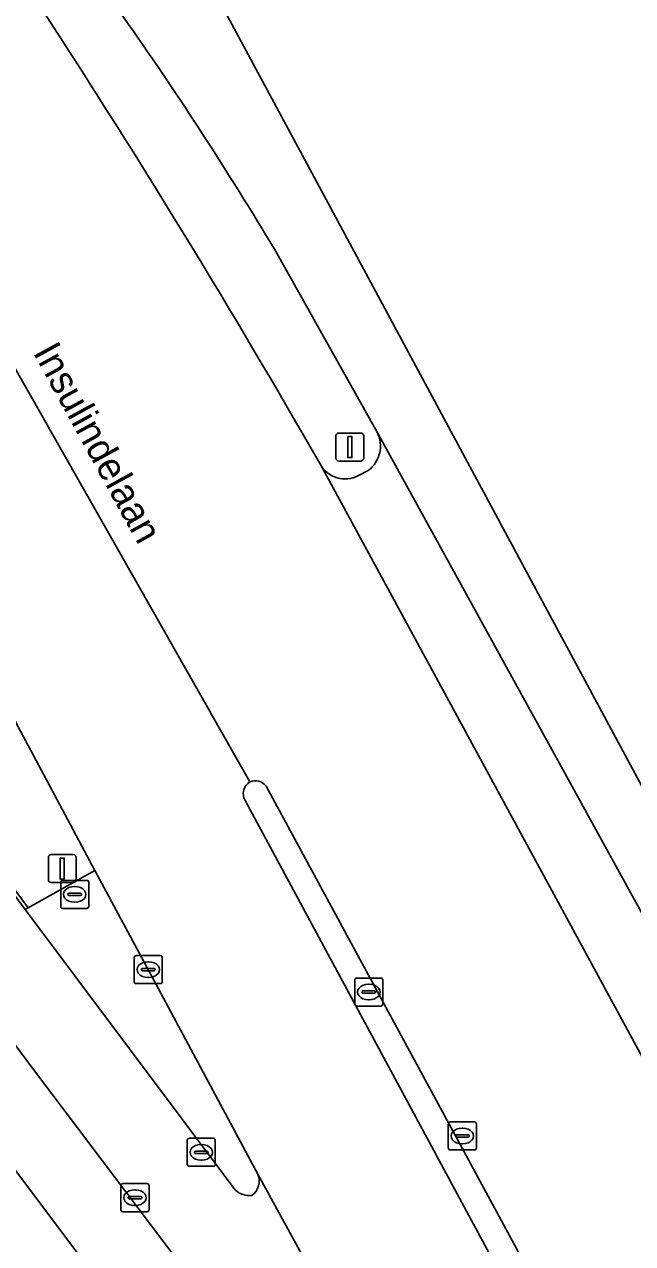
# Model space of a CAD drawing. Extents: x 161477 to 163040, y 383680 to 384871.
# Drawn here: x 162936.65 to 162958.36, y 384057.69 to 384101.19 of the extents above; entities that cross this region are included whole.
import ezdxf

# ---------------------------------------------------------------- set-up
doc = ezdxf.new("R2010")
doc.units = 0
for name, color, linetype in [('IMGEO_Berm_groen', 7, 'Continuous'), ('IMGEO_Berm_open', 7, 'Continuous'), ('IMGEO_Damwand', 7, 'Continuous'), ('IMGEO_Fietspad_gesloten', 7, 'Continuous'), ('IMGEO_Kolk', 7, 'Continuous'), ('IMGEO_Lichtmast', 7, 'Continuous'), ('IMGEO_Openbare_ruimte_label', 7, 'Continuous'), ('IMGEO_Rijbaan_lokaal_gesloten', 7, 'Continuous'), ('IMGEO_Rijbaan_regionaal_gesloten', 7, 'Continuous'), ('IMGEO_Rioolput', 7, 'Continuous'), ('IMGEO_Verkeersbordpaal', 7, 'Continuous'), ('IMGEO_Verkeerseiland_open', 7, 'Continuous'), ('IMGEO_Voetpad_open', 7, 'Continuous')]:
    doc.layers.add(name, color=color, linetype=linetype)

msp = doc.modelspace()

# ---------------------------------------------------------------- linework, layer by layer
at = {"layer": 'IMGEO_Berm_groen'}
for points in [[(162852.254, 384152.905), (162859.064, 384148.322), (162861.519, 384146.513), (162867.609, 384141.183), (162873.086, 384135.255), (162876.02, 384131.389), (162904.482, 384092.204), (162906.049, 384090.74), (162911.015, 384086.099), (162945.826, 384034.431), (162947.978, 384036.222), (162951.942, 384039.522), (162924.943, 384075.44), (162924.348, 384074.968), (162922.275, 384073.476), (162920.619, 384075.677), (162922.703, 384077.166), (162923.238, 384077.552), (162911.778, 384093.171)], [(162877.908, 384147.651), (162879.249, 384146.276), (162881.766, 384143.154), (162936.676, 384069.611), (162939.169, 384071.004), (162937.626, 384073.878), (162920.788, 384105.411), (162913.085, 384119.757), (162909.809, 384125.408)]]:
    msp.add_lwpolyline(points, dxfattribs=at)
at = {"layer": 'IMGEO_Berm_open'}
msp.add_lwpolyline([(162944.528, 384073.502), (162960.411, 384044.037), (162961.261, 384044.49), (162959.579, 384047.61), (162945.279, 384074.006)], dxfattribs=at)
for centre, radius, start, end in [((162944.949, 384073.745), 0.486, 120.7884, 210.0405), ((162944.896, 384073.738), 0.468, 34.9555, 114.7017)]:
    msp.add_arc(centre, radius, start, end, dxfattribs=at)
at = {"layer": 'IMGEO_Damwand'}
msp.add_lwpolyline([(162913.813, 384100.685), (162936.79, 384069.675)], dxfattribs=at)
at = {"layer": 'IMGEO_Fietspad_gesloten'}
for points in [[(162944.125, 384059.667), (162936.676, 384069.611), (162881.766, 384143.154)], [(162878.377, 384142.332), (162937.22, 384063.568), (162954.425, 384040.799), (162955.323, 384041.308), (162944.986, 384060.17)]]:
    msp.add_lwpolyline(points, dxfattribs=at)
for centre, radius, start, end in [((162944.4, 384059.927), 0.634, 305.6622, 22.5269), ((162944.671, 384060.106), 0.701, 218.7661, 278.0913)]:
    msp.add_arc(centre, radius, start, end, dxfattribs=at)
at = {"layer": 'IMGEO_Kolk'}
for p, q in [((162940.573, 384067.041), (162940.573, 384067.893)), ((162940.648, 384067.967), (162941.5, 384067.967)), ((162941.574, 384067.893), (162941.574, 384067.041)), ((162940.832, 384067.461), (162940.832, 384067.473)), ((162941.27, 384067.424), (162940.872, 384067.424)), ((162940.875, 384067.51), (162941.273, 384067.51)), ((162941.061, 384067.747), (162941.086, 384067.747)), ((162941.316, 384067.473), (162941.316, 384067.461)), ((162941.5, 384066.967), (162940.648, 384066.967)), ((162941.084, 384067.187), (162941.059, 384067.187)), ((162951.782, 384061.106), (162951.782, 384061.958)), ((162951.857, 384062.032), (162952.709, 384062.032)), ((162952.27, 384061.812), (162952.295, 384061.812)), ((162952.783, 384061.958), (162952.783, 384061.106)), ((162942.463, 384060.523), (162942.463, 384061.375)), ((162942.538, 384061.449), (162943.39, 384061.449)), ((162943.464, 384061.375), (162943.464, 384060.523)), ((162952.041, 384061.526), (162952.041, 384061.538)), ((162952.479, 384061.489), (162952.081, 384061.489)), ((162952.084, 384061.575), (162952.482, 384061.575)), ((162952.293, 384061.252), (162952.268, 384061.252)), ((162952.525, 384061.538), (162952.525, 384061.526)), ((162942.722, 384060.943), (162942.722, 384060.955)), ((162943.16, 384060.906), (162942.762, 384060.906)), ((162942.765, 384060.992), (162943.163, 384060.992)), ((162942.951, 384061.229), (162942.976, 384061.229)), ((162943.206, 384060.955), (162943.206, 384060.943)), ((162952.709, 384061.032), (162951.857, 384061.032)), ((162943.39, 384060.449), (162942.538, 384060.449)), ((162942.974, 384060.669), (162942.949, 384060.669)), ((162940.098, 384058.904), (162940.098, 384059.756)), ((162940.173, 384059.83), (162941.025, 384059.83)), ((162940.586, 384059.61), (162940.611, 384059.61)), ((162941.099, 384059.756), (162941.099, 384058.904)), ((162940.357, 384059.324), (162940.357, 384059.336)), ((162940.795, 384059.287), (162940.397, 384059.287)), ((162940.4, 384059.373), (162940.798, 384059.373)), ((162940.841, 384059.336), (162940.841, 384059.324)), ((162941.025, 384058.83), (162940.173, 384058.83)), ((162940.609, 384059.05), (162940.584, 384059.05))]:
    msp.add_line(p, q, dxfattribs=at)
for points in [[(162940.573, 384067.041), (162940.573, 384067.893)], [(162940.648, 384067.967), (162941.5, 384067.967)], [(162941.574, 384067.893), (162941.574, 384067.041)], [(162941.5, 384066.967), (162940.648, 384066.967)], [(162951.782, 384061.106), (162951.782, 384061.958)], [(162951.857, 384062.032), (162952.709, 384062.032)], [(162952.783, 384061.958), (162952.783, 384061.106)], [(162942.463, 384060.523), (162942.463, 384061.375)], [(162942.538, 384061.449), (162943.39, 384061.449)], [(162943.464, 384061.375), (162943.464, 384060.523)], [(162952.709, 384061.032), (162951.857, 384061.032)], [(162943.39, 384060.449), (162942.538, 384060.449)], [(162940.098, 384058.904), (162940.098, 384059.756)], [(162940.173, 384059.83), (162941.025, 384059.83)], [(162941.099, 384059.756), (162941.099, 384058.904)], [(162941.025, 384058.83), (162940.173, 384058.83)]]:
    msp.add_lwpolyline(points, dxfattribs=at)
for centre, radius, start, end in [((162940.65, 384067.891), 0.0765, 91.552, 178.448), ((162940.65, 384067.891), 0.0765, 91.552, 178.448), ((162941.498, 384067.891), 0.0765, 1.552, 88.448), ((162941.498, 384067.891), 0.0765, 1.552, 88.448), ((162940.872, 384067.47), 0.0403, 85.8775, 175.7526), ((162940.869, 384067.46), 0.0366, 178.938, 274.7102), ((162941.273, 384067.467), 0.043, 264.8664, 352.4533), ((162941.277, 384067.472), 0.0386, 1.7309, 96.639), ((162940.65, 384067.043), 0.0765, 181.552, 268.448), ((162940.65, 384067.043), 0.0765, 181.552, 268.448), ((162941.498, 384067.043), 0.0765, 271.552, 358.448), ((162941.498, 384067.043), 0.0765, 271.552, 358.448), ((162951.859, 384061.956), 0.0765, 91.552, 178.448), ((162951.859, 384061.956), 0.0765, 91.552, 178.448), ((162952.707, 384061.956), 0.0765, 1.552, 88.448), ((162952.707, 384061.956), 0.0765, 1.552, 88.448), ((162942.54, 384061.373), 0.0765, 91.552, 178.448), ((162942.54, 384061.373), 0.0765, 91.552, 178.448), ((162943.388, 384061.373), 0.0765, 1.552, 88.448), ((162943.388, 384061.373), 0.0765, 1.552, 88.448), ((162952.081, 384061.535), 0.0403, 85.8775, 175.7526), ((162952.078, 384061.525), 0.0366, 178.938, 274.7102), ((162952.482, 384061.532), 0.043, 264.8664, 352.4533), ((162952.486, 384061.537), 0.0386, 1.7309, 96.639), ((162942.762, 384060.952), 0.0403, 85.8775, 175.7526), ((162942.759, 384060.942), 0.0366, 178.938, 274.7102), ((162943.163, 384060.949), 0.043, 264.8664, 352.4533), ((162943.167, 384060.954), 0.0386, 1.7309, 96.639), ((162951.859, 384061.108), 0.0765, 181.552, 268.448), ((162951.859, 384061.108), 0.0765, 181.552, 268.448), ((162952.707, 384061.108), 0.0765, 271.552, 358.448), ((162952.707, 384061.108), 0.0765, 271.552, 358.448), ((162942.54, 384060.525), 0.0765, 181.552, 268.448), ((162942.54, 384060.525), 0.0765, 181.552, 268.448), ((162943.388, 384060.525), 0.0765, 271.552, 358.448), ((162943.388, 384060.525), 0.0765, 271.552, 358.448), ((162940.175, 384059.754), 0.0765, 91.552, 178.448), ((162940.175, 384059.754), 0.0765, 91.552, 178.448), ((162941.023, 384059.754), 0.0765, 1.552, 88.448), ((162941.023, 384059.754), 0.0765, 1.552, 88.448), ((162940.397, 384059.333), 0.0403, 85.8775, 175.7526), ((162940.394, 384059.323), 0.0366, 178.938, 274.7102), ((162940.798, 384059.33), 0.043, 264.8664, 352.4533), ((162940.802, 384059.335), 0.0386, 1.7309, 96.639), ((162940.175, 384058.906), 0.0765, 181.552, 268.448), ((162940.175, 384058.906), 0.0765, 181.552, 268.448), ((162941.023, 384058.906), 0.0765, 271.552, 358.448), ((162941.023, 384058.906), 0.0765, 271.552, 358.448)]:
    msp.add_arc(centre, radius, start, end, dxfattribs=at)
for centre, major_axis, ratio, start_param, end_param in [((162941.06, 384067.467), (-0.387, 0.002), 0.722429, 4.712389, 7.853982), ((162941.085, 384067.467), (-0.39, 0.002), 0.717154, 1.570796, 4.712389), ((162952.269, 384061.532), (-0.387, 0.002), 0.722429, 4.712389, 7.853982), ((162952.294, 384061.532), (-0.39, 0.002), 0.717154, 1.570796, 4.712389), ((162942.95, 384060.949), (-0.387, 0.002), 0.722429, 4.712389, 7.853982), ((162942.975, 384060.949), (-0.39, 0.002), 0.717154, 1.570796, 4.712389), ((162940.585, 384059.33), (-0.387, 0.002), 0.722429, 4.712389, 7.853982), ((162940.61, 384059.33), (-0.39, 0.002), 0.717154, 1.570796, 4.712389)]:
    msp.add_ellipse(centre, major_axis=major_axis, ratio=ratio, start_param=start_param, end_param=end_param, dxfattribs=at)
at = {"layer": 'IMGEO_Lichtmast'}
for p, q in [((162947.771, 384085.711), (162947.771, 384086.511)), ((162947.771, 384086.511), (162947.771, 384085.711)), ((162947.871, 384086.611), (162948.661, 384086.611)), ((162948.661, 384086.611), (162947.871, 384086.611)), ((162948.761, 384086.511), (162948.761, 384085.711)), ((162948.761, 384085.711), (162948.761, 384086.511)), ((162948.661, 384085.611), (162947.871, 384085.611)), ((162947.871, 384085.611), (162948.661, 384085.611))]:
    msp.add_line(p, q, dxfattribs=at)
msp.add_lwpolyline([(162948.191, 384086.486), (162948.341, 384086.486), (162948.341, 384085.736), (162948.191, 384085.736), (162948.191, 384086.486)], dxfattribs=at)
for centre, start, end in [((162947.871, 384086.511), 90, 180), ((162947.871, 384086.511), 90, 180), ((162948.661, 384086.511), 0, 90), ((162948.661, 384086.511), 360, 90), ((162947.871, 384085.711), 180, 270), ((162947.871, 384085.711), 180, 270), ((162948.661, 384085.711), 270, 0), ((162948.661, 384085.711), 270, 0)]:
    msp.add_arc(centre, 0.1, start, end, dxfattribs=at)
at = {"layer": 'IMGEO_Rijbaan_lokaal_gesloten'}
for points in [[(162944.7, 384074.163), (162932.721, 384095.239), (162909.809, 384125.408), (162913.085, 384119.757), (162920.788, 384105.411), (162937.626, 384073.878), (162939.169, 384071.004), (162941.442, 384066.786), (162944.986, 384060.17), (162955.323, 384041.308), (162957.398, 384042.431), (162969.101, 384020.75), (162973.137, 384020.416), (162966.222, 384033.254), (162960.898, 384043.133), (162960.653, 384043.587), (162960.411, 384044.037), (162944.528, 384073.502)], [(162963.294, 384061.124), (162949.239, 384086.641)], [(162947.214, 384085.488), (162961.11, 384059.905)], [(162948.922, 384085.276), (162948.573, 384085.093)]]:
    msp.add_lwpolyline(points, dxfattribs=at)
for centre, radius, start, end in [((162948.279, 384086.145), 1.081, 306.5232, 27.3283), ((162948.096, 384085.987), 1.013, 209.5036, 298.0829), ((162944.949, 384073.745), 0.486, 120.7884, 210.0405)]:
    msp.add_arc(centre, radius, start, end, dxfattribs=at)
at = {"layer": 'IMGEO_Rijbaan_regionaal_gesloten'}
for points in [[(162988.206, 384019.169), (162913.346, 384158.234), (162908.86, 384183.17), (162908.215, 384198.534), (162907.143, 384197.332), (162903.665, 384193.501), (162903.466, 384188.941), (162903.823, 384183.273)], [(162909.809, 384125.408), (162932.721, 384095.239), (162944.7, 384074.163)], [(162945.563, 384093.19), (162949.239, 384086.641), (162963.294, 384061.124), (162963.853, 384060.082), (162985.844, 384019.364), (162988.206, 384019.169)], [(162945.279, 384074.006), (162959.579, 384047.61), (162961.261, 384044.49), (162974.291, 384020.321), (162974.518, 384020.302), (162978.65, 384019.96), (162982.776, 384019.618), (162973.772, 384036.358), (162961.643, 384058.909), (162961.11, 384059.905), (162947.214, 384085.488)]]:
    msp.add_lwpolyline(points, dxfattribs=at)
for centre, radius, start, end in [((163256.7, 384324.721), 387.337, 211.4334, 215.24625), ((162665.467, 383924.25), 324.621, 29.78163, 33.1092), ((162829.652, 384023.654), 135.169, 30.95986, 35.00428), ((162944.896, 384073.738), 0.468, 34.9555, 114.7017)]:
    msp.add_arc(centre, radius, start, end, dxfattribs=at)
at = {"layer": 'IMGEO_Rioolput'}
for p, q in [((162937.946, 384069.725), (162937.946, 384070.577)), ((162938.021, 384070.651), (162938.873, 384070.651)), ((162938.434, 384070.431), (162938.459, 384070.431)), ((162938.947, 384070.577), (162938.947, 384069.725)), ((162938.205, 384070.145), (162938.205, 384070.157)), ((162938.643, 384070.108), (162938.245, 384070.108)), ((162938.248, 384070.194), (162938.646, 384070.194)), ((162938.689, 384070.157), (162938.689, 384070.145)), ((162938.873, 384069.651), (162938.021, 384069.651)), ((162938.457, 384069.871), (162938.432, 384069.871)), ((162948.443, 384066.24), (162948.443, 384067.092)), ((162948.518, 384067.166), (162949.37, 384067.166)), ((162948.931, 384066.946), (162948.956, 384066.946)), ((162949.444, 384067.092), (162949.444, 384066.24)), ((162948.702, 384066.66), (162948.702, 384066.672)), ((162949.14, 384066.623), (162948.742, 384066.623)), ((162948.745, 384066.709), (162949.143, 384066.709)), ((162949.186, 384066.672), (162949.186, 384066.66)), ((162949.37, 384066.166), (162948.518, 384066.166)), ((162948.954, 384066.386), (162948.929, 384066.386))]:
    msp.add_line(p, q, dxfattribs=at)
for points in [[(162937.946, 384069.725), (162937.946, 384070.577)], [(162938.021, 384070.651), (162938.873, 384070.651)], [(162938.947, 384070.577), (162938.947, 384069.725)], [(162938.873, 384069.651), (162938.021, 384069.651)], [(162948.443, 384066.24), (162948.443, 384067.092)], [(162948.518, 384067.166), (162949.37, 384067.166)], [(162949.444, 384067.092), (162949.444, 384066.24)], [(162949.37, 384066.166), (162948.518, 384066.166)]]:
    msp.add_lwpolyline(points, dxfattribs=at)
for centre, radius, start, end in [((162938.023, 384070.575), 0.0765, 91.552, 178.448), ((162938.023, 384070.575), 0.0765, 91.552, 178.448), ((162938.871, 384070.575), 0.0765, 1.552, 88.448), ((162938.871, 384070.575), 0.0765, 1.552, 88.448), ((162938.245, 384070.154), 0.0403, 85.8775, 175.7526), ((162938.242, 384070.144), 0.0366, 178.938, 274.7102), ((162938.646, 384070.151), 0.043, 264.8664, 352.4533), ((162938.65, 384070.156), 0.0386, 1.7309, 96.639), ((162938.023, 384069.727), 0.0765, 181.552, 268.448), ((162938.023, 384069.727), 0.0765, 181.552, 268.448), ((162938.871, 384069.727), 0.0765, 271.552, 358.448), ((162938.871, 384069.727), 0.0765, 271.552, 358.448), ((162948.52, 384067.09), 0.0765, 91.552, 178.448), ((162948.52, 384067.09), 0.0765, 91.552, 178.448), ((162949.368, 384067.09), 0.0765, 1.552, 88.448), ((162949.368, 384067.09), 0.0765, 1.552, 88.448), ((162948.742, 384066.669), 0.0403, 85.8775, 175.7526), ((162948.739, 384066.659), 0.0366, 178.938, 274.7102), ((162949.143, 384066.666), 0.043, 264.8664, 352.4533), ((162949.147, 384066.671), 0.0386, 1.7309, 96.639), ((162948.52, 384066.242), 0.0765, 181.552, 268.448), ((162948.52, 384066.242), 0.0765, 181.552, 268.448), ((162949.368, 384066.242), 0.0765, 271.552, 358.448), ((162949.368, 384066.242), 0.0765, 271.552, 358.448)]:
    msp.add_arc(centre, radius, start, end, dxfattribs=at)
for centre, major_axis, ratio, start_param, end_param in [((162938.433, 384070.151), (-0.387, 0.002), 0.722429, 4.712389, 7.853982), ((162938.458, 384070.151), (-0.39, 0.002), 0.717154, 1.570796, 4.712389), ((162948.93, 384066.666), (-0.387, 0.002), 0.722429, 4.712389, 7.853982), ((162948.955, 384066.666), (-0.39, 0.002), 0.717154, 1.570796, 4.712389)]:
    msp.add_ellipse(centre, major_axis=major_axis, ratio=ratio, start_param=start_param, end_param=end_param, dxfattribs=at)
at = {"layer": 'IMGEO_Verkeersbordpaal'}
for p, q in [((162937.506, 384070.673), (162937.506, 384071.473)), ((162937.506, 384071.473), (162937.506, 384070.673)), ((162937.606, 384071.573), (162938.396, 384071.573)), ((162938.396, 384071.573), (162937.606, 384071.573)), ((162938.496, 384071.473), (162938.496, 384070.673)), ((162938.496, 384070.673), (162938.496, 384071.473)), ((162938.396, 384070.573), (162937.606, 384070.573)), ((162937.606, 384070.573), (162938.396, 384070.573))]:
    msp.add_line(p, q, dxfattribs=at)
msp.add_lwpolyline([(162937.926, 384071.448), (162938.076, 384071.448), (162938.076, 384070.698), (162937.926, 384070.698), (162937.926, 384071.448)], dxfattribs=at)
for centre, start, end in [((162937.606, 384071.473), 90, 180), ((162937.606, 384071.473), 90, 180), ((162938.396, 384071.473), 0, 90), ((162938.396, 384071.473), 360, 90), ((162937.606, 384070.673), 180, 270), ((162937.606, 384070.673), 180, 270), ((162938.396, 384070.673), 270, 0), ((162938.396, 384070.673), 270, 0)]:
    msp.add_arc(centre, 0.1, start, end, dxfattribs=at)
at = {"layer": 'IMGEO_Verkeerseiland_open'}
for points in [[(162949.239, 384086.641), (162945.563, 384093.19)], [(162948.573, 384085.093), (162948.922, 384085.276)], [(162944.986, 384060.17), (162941.442, 384066.786), (162939.169, 384071.004), (162936.676, 384069.611), (162944.125, 384059.667)]]:
    msp.add_lwpolyline(points, dxfattribs=at)
for centre, radius, start, end in [((163256.7, 384324.721), 387.337, 211.4334, 215.24625), ((162665.467, 383924.25), 324.621, 29.78163, 33.1092), ((162829.652, 384023.654), 135.169, 30.95986, 35.00428), ((162948.279, 384086.145), 1.081, 306.5232, 27.3283), ((162948.096, 384085.987), 1.013, 209.5036, 298.0829), ((162944.4, 384059.927), 0.634, 305.6622, 22.5269), ((162944.671, 384060.106), 0.701, 218.7661, 278.0913)]:
    msp.add_arc(centre, radius, start, end, dxfattribs=at)
at = {"layer": 'IMGEO_Voetpad_open'}
for points in [[(162957.606, 384036.622), (162955.72, 384039.085), (162955.032, 384039.995), (162954.738, 384040.384), (162954.425, 384040.799), (162937.22, 384063.568), (162878.377, 384142.332)], [(162879.349, 384138.29), (162909.262, 384098.201), (162910.416, 384096.403), (162911.211, 384094.666), (162911.778, 384093.171), (162923.238, 384077.552), (162924.943, 384075.44), (162951.942, 384039.522), (162957.65, 384032.806), (162963.935, 384021.177), (162966.137, 384020.995), (162959.668, 384033.021)]]:
    msp.add_lwpolyline(points, dxfattribs=at)

# ---------------------------------------------------------------- texts
at = {"layer": 'IMGEO_Openbare_ruimte_label'}
msp.add_text('Insulindelaan', height=1, rotation=298.743, dxfattribs=at).set_placement((162936.944, 384089.489))

doc.saveas('drawing.dxf')
